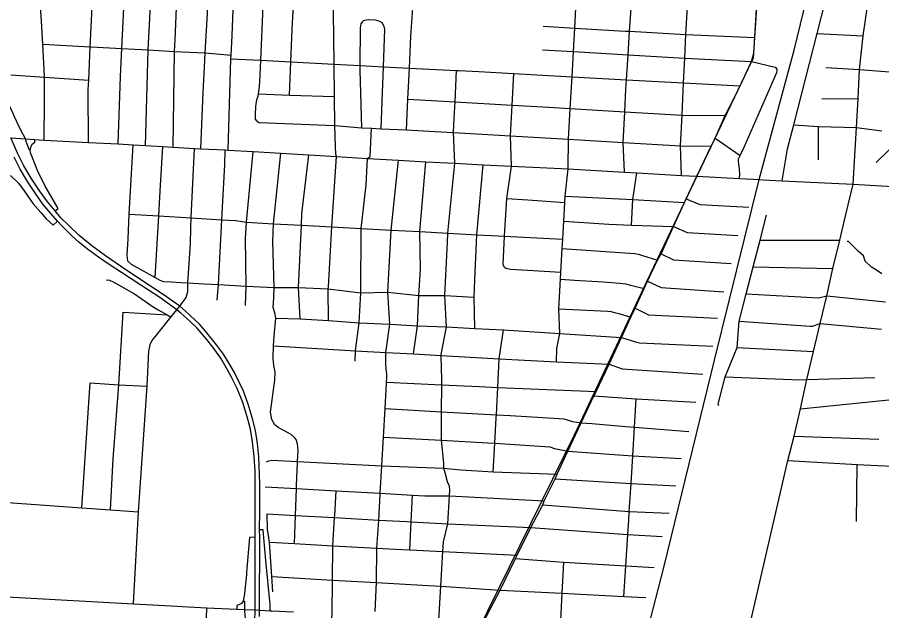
# Model space of a CAD drawing. Extents: x 114843 to 284848, y 317643 to 566895.
# Drawn here: x 207789 to 217204, y 400988 to 407452 of the extents above; entities that cross this region are included whole.
import ezdxf

# ---------------------------------------------------------------- set-up
doc = ezdxf.new("R2010")
doc.units = 0
for name, color, linetype in [('GM_X_City_Street', 7, 'Continuous'), ('GM_X_Interchange_Ramps', 7, 'Continuous'), ('GM_X_Interstate_Route', 7, 'Continuous'), ('GM_X_Minor_River', 7, 'Continuous'), ('GM_X_Rail_Line', 7, 'Continuous'), ('GM_X_State_Route', 7, 'Continuous')]:
    doc.layers.add(name, color=color, linetype=linetype)

msp = doc.modelspace()

# ---------------------------------------------------------------- linework, layer by layer
at = {"layer": 'GM_X_City_Street'}
for p, q in [((216500.7, 407275.9), (217002.6, 407249.2)), ((216553, 406565.8), (216946, 406566.2)), ((216514.8, 405901), (216514.5, 406261.9)), ((215390.2, 406135.9), (215661.1, 405948.4)), ((207980.2, 406120.8), (208082.3, 406113.2)), ((217143.2, 405869.1), (217399.7, 406122.7)), ((215878.1, 405025.7), (216747.6, 405024.2)), ((215804, 404735.4), (216672.5, 404717.4)), ((211178.6, 404148.2), (211176.5, 404494.6)), ((208941, 404239.9), (209420, 404210.1)), ((215628.2, 403855.1), (216461.7, 403811.7)), ((208492.6, 402109.2), (208584, 403470.1)), ((214094.8, 403377.2), (214070.1, 403330.2)), ((216320.3, 403185.4), (217959.1, 403353.2)), ((216249.7, 402888.2), (217173.7, 402855.6)), ((216928.6, 401958.9), (216936.8, 402580.5))]:
    msp.add_line(p, q, dxfattribs=at)
for points in [[(209789.9, 406020.7), (209814.5, 406633.5), (209829.2, 406910.1), (209835.9, 407063.5), (209859.2, 407492.6), (209899, 408333.2), (209952.2, 409363.3), (209991.6, 410114), (210050.6, 410880.4), (210100.7, 411521.7), (210117.9, 411840.3), (210137, 412172.6), (210156, 412516.7), (210161.1, 412632), (210154.8, 412686.7), (210126.9, 412754.9), (210065.5, 412873.6), (209988.2, 413025.5), (209924.7, 413167.7), (209916.3, 413236)], [(210753, 406603.4), (210768.7, 406966.8), (210783.9, 407318), (210808.9, 407787.8), (210833.9, 408256.6), (210848.6, 408565.3), (210910.6, 409307), (210940.1, 410027.1), (210940.9, 410037.3), (211008.1, 410799.1), (211019.5, 410928.8), (211088.5, 411735.9), (211157.1, 412452.5), (211153, 412470.2), (211164.5, 412517.9), (211186.5, 412577.3), (211201.4, 412669), (211241.7, 413176.9)], [(210397.4, 406324.2), (210383.9, 406340.7), (210383.7, 406394.8), (210386.4, 406481), (210398.8, 406554.7), (210412.1, 406594.4), (210416.2, 406619.2), (210424.4, 406668.2), (210429, 406746.2), (210440, 406984.1), (210467.4, 407572.9), (210479.1, 407807.8), (210517.6, 408583.9), (210518, 408591.6), (210584, 409326.7), (210611.5, 409947.8), (210620.1, 410045.7), (210652.3, 410409.5), (210679.8, 410707.4), (210688.4, 410816.6), (210786.5, 411800.2), (210767.9, 411833.1), (210830.5, 412472.2)], [(211254, 406046.5), (211246.6, 406272.5), (211243.8, 406590.9), (211239.3, 406942.7), (211229.1, 407798.8), (211228.1, 408194.2), (211217.8, 408545.5), (211220.9, 408924.9), (211242, 409292.2), (211293.6, 409880.1), (211302.3, 410048.5), (211315.6, 410165.9), (211337.5, 410458.4), (211366, 410814.6), (211436.2, 411771.4), (211488.7, 412426.7)], [(209487.7, 406037.6), (209501.7, 407077.9), (209508, 407211.2), (209555.6, 408337.4), (209599.1, 409367.3), (209653.7, 410101.6), (209690.3, 410593.3), (209711.3, 410870.8), (209759.5, 411506)], [(210085.2, 406004.6), (210115.5, 407001.1), (210117.4, 407039), (210128.5, 407251.1), (210151.2, 407827.8), (210169.5, 408294.3), (210181.6, 408602.8), (210192.7, 408884.9), (210217.3, 409333.3), (210272.3, 409932.8), (210283.1, 410065.2), (210345.6, 410835.3), (210348.3, 410868.5), (210366.4, 411056.4), (210367.9, 411067.1), (210374.1, 411110.3), (210390.5, 411183.9), (210414.1, 411297.4), (210416.4, 411367.5), (210401.8, 411412.1), (210388.5, 411436.6)], [(208082.3, 406113.2), (208083.9, 406540), (208086.4, 406801.6), (208086.5, 406808.5), (208066.1, 407159.9), (208051.6, 407411.1), (208045, 407516.4), (208020.3, 407908), (208001.1, 408212.6), (207990.9, 408459.5), (207990, 408493.6), (207994, 408555.6), (207998.1, 408570.8), (208021.3, 408657), (208027.2, 408714.9), (208023.8, 408797.2), (208021.9, 408832.8), (208004.5, 409160.3), (207987.8, 409475.3)], [(208563.6, 406089.7), (208562.8, 406666.7), (208567.4, 406768.7), (208583.7, 407131.7), (208599.8, 407491.4), (208611.8, 407757.7), (208616.9, 407877.7), (208635.1, 408300.2), (208642.2, 408396.2), (208652.4, 408464), (208666.3, 408518.7), (208675.2, 408553.5), (208685.3, 408617.3), (208695, 408731.2), (208696.4, 408799.5), (208702.8, 409112), (208709, 409416.3)], [(208887.3, 406072.2), (208914, 406807.6), (208928.5, 407112.9), (208963.4, 407850.4), (208985.7, 408377.4), (209012.5, 409011.6), (209029.1, 409398.7)], [(209184.3, 406055.5), (209216.1, 407096), (209226.5, 407304.6), (209279.5, 408356.8), (209331.1, 409382)], [(212027.9, 406224.5), (212044, 406559.7), (212060.3, 406899.8), (212076.9, 407246.4), (212095.8, 407550.8), (212106.3, 407718.9), (212129.3, 408089.1), (212131.1, 408118.2), (212154.2, 408490.5), (212162.7, 408627.6), (212175, 408862.2), (212194, 409224.4)], [(216893, 405633.6), (216928.4, 406253.5), (216946, 406566.2), (216963.3, 406884.1), (217002.6, 407249.2), (217053.8, 407600.7), (217121.9, 407894.1), (217219.8, 408309.1), (217237.5, 408383.1), (217253.5, 408473.5), (217264.6, 408571.3), (217267.8, 408640.5), (217272.3, 408695), (217275.6, 408744.3)], [(213660.3, 403697.8), (213665, 403844.8), (213697.1, 404007.5), (213688.4, 404277.3), (213705.9, 404599.7), (213710, 404675.8), (213724.5, 404932.4), (213730.4, 405034.1), (213742, 405231), (213753.9, 405434.9), (213757.9, 405503.1), (213788.3, 405800.4), (213793.3, 406123.8), (213812, 406459.1), (213831.2, 406804.6), (213838.8, 406940), (213846.3, 407078.8), (213860.2, 407334.9), (213876.1, 407629.4)], [(214404.1, 405764.1), (214388.6, 406088.8), (214405.3, 406423.1), (214417.7, 406669.3), (214424.3, 406771.7), (214441.8, 407044), (214458.3, 407300), (214477.5, 407599.4)], [(215024.1, 405730.4), (215011.3, 406052), (215029.5, 406385.2), (215046.5, 406737.2), (215059.6, 407007.9), (215072, 407265.1), (215086.7, 407569)], [(216119.3, 405671.4), (216178, 406020), (216244.9, 406280.3), (216500.7, 407275.9), (216591.7, 407629.9)], [(211541.1, 406249), (211525.2, 406874.8), (211525.2, 406927.4), (211525.9, 407335.9), (211533.3, 407381.8), (211552.2, 407407.2)], [(211753.3, 406238.3), (211766, 406634.4), (211776.5, 406914.4), (211791.9, 407321.2), (211784.9, 407351.5), (211762, 407390.3), (211736.6, 407407.2), (211688.9, 407420.8), (211615.6, 407423.5), (211556.4, 407413.1), (211552.2, 407407.2)], [(213516.3, 407355), (213860.2, 407334.9), (214410.7, 407302.6), (214458.3, 407300), (215072, 407265.1), (215821.9, 407230.4)], [(208066.1, 407159.9), (208583.7, 407131.7), (208591.6, 407131.3), (208928.5, 407112.9), (209069.8, 407105.2), (209216.1, 407096), (209501.7, 407077.9), (209835.9, 407063.5), (210117.4, 407039)], [(213508, 407098.6), (213846.3, 407078.8), (214441.8, 407044), (215059.6, 407007.9), (215787, 406969.4), (216044.3, 406909.2), (216063.7, 406884.6)], [(210115.5, 407001.1), (210440, 406984.1), (210768.7, 406966.8), (211239.3, 406942.7), (211525.2, 406927.4), (211776.5, 406914.4), (212060.3, 406899.8), (212573, 406873.4), (212597.6, 406872.1), (212815.2, 406860.8), (213197, 406839.7), (213446.4, 406825.9), (213831.2, 406804.6), (214424.3, 406771.7), (215046.5, 406737.2), (215661.9, 406704.4)], [(215656.4, 405695.9), (215659.1, 405741.9), (215654.3, 405794.2), (215644.6, 405886.6), (215645.1, 405908.6), (215649.5, 405924.6), (215661.1, 405948.4), (215704.3, 406037.5), (216062.9, 406850.6), (216065.4, 406872.5), (216063.7, 406884.6)], [(216595.2, 406905.5), (216963.3, 406884.1), (217239.5, 406862.9), (217375.4, 406854), (217584.7, 406839.9), (217922.8, 406817.2), (218308.5, 406810.6)], [(207717.5, 406826.8), (208086.4, 406801.6), (208567.4, 406768.7)], [(212379.8, 400883.5), (212402, 401254.4), (212424.6, 401632.5), (212431, 401739.3), (212478.1, 401933.9), (212495.7, 402238.3), (212499.4, 402299.3), (212496.3, 402345), (212475.1, 402393.3), (212450.9, 402491.5), (212435.3, 402541.2), (212434.9, 402596.6), (212410.5, 402845.1), (212410.9, 403155.6), (212411.3, 403449), (212411.3, 403504.1), (212404.3, 403768.4), (212404, 403778.9), (212463.3, 404079.5), (212444.6, 404422.7), (212473.3, 405003.6), (212478.9, 405101.1), (212555.1, 405862.7), (212540, 406197), (212548.1, 406356.6), (212556.5, 406530.8), (212573, 406873.4)], [(213099.4, 404726.9), (213087.2, 404739.9), (213079.2, 404761.5), (213097.1, 405067.8), (213121.1, 405478.7), (213170.9, 405829), (213159.8, 406160.8), (213178.1, 406495.8), (213197, 406839.7)], [(210416.2, 406619.2), (210753, 406603.4), (211243.8, 406590.9)], [(212044, 406559.7), (212556.5, 406530.8), (213178.1, 406495.8), (213183.3, 406495.5), (213576.9, 406473.3), (213812, 406459.1), (214405.3, 406423.1), (215029.5, 406385.2), (215500.4, 406380.7)], [(210397.4, 406324.2), (210418.9, 406305.5), (210521, 406302.1), (211246.6, 406272.5), (211541.1, 406249), (211645.2, 406244.2), (211753.3, 406238.3), (212027.9, 406224.5), (212337.5, 406208.9), (212540, 406197), (213159.8, 406160.8), (213793.3, 406123.8), (213969.5, 406113.5), (214388.6, 406088.8), (215011.3, 406052), (215345.7, 406048.6)], [(211469.5, 403706.9), (211473.7, 403812.7), (211473.9, 403817.7), (211514.4, 404125.1), (211530.1, 404451.9), (211533.9, 405153.2), (211588.9, 405626.6), (211604.1, 405915.7), (211633.5, 405936.8), (211645.2, 406244.2)], [(216244.9, 406280.3), (216514.5, 406261.9), (216928.4, 406253.5), (217204.5, 406214.9)], [(207716.8, 406137.8), (207722.3, 406137.5), (207877.2, 406128.5), (207980.2, 406120.8)], [(208082.3, 406113.2), (208563.6, 406089.7), (208887.3, 406072.2), (209052.2, 406062.5), (209184.3, 406055.5), (209375, 406044), (209487.7, 406037.6), (209717.8, 406024.5), (209789.9, 406020.7), (210053, 406007), (210085.2, 406004.6), (210358.7, 405990.1), (210660.1, 405971.4), (210965.8, 405954.5), (211266.3, 405934.1), (211604.1, 405915.7), (211939.4, 405896.5), (212239.9, 405878.7), (212555.1, 405862.7), (212863.4, 405845.9), (213170.9, 405829), (213788.3, 405800.4), (214404.1, 405764.1), (214536.1, 405756.4), (215024.1, 405730.4), (215191.8, 405720.3)], [(208993.5, 404794.6), (208987.9, 404824.9), (208985.9, 404862.3), (208997.1, 405040.7), (209007.6, 405308.4), (209052.2, 406062.5)], [(209292.6, 404618.4), (209332.4, 405289.3), (209344.7, 405556.9), (209375, 406044)], [(211176.5, 404494.6), (211177.7, 404515.2), (211214.7, 405170.8), (211266.3, 405934.1), (211256.7, 405961.7), (211254, 406046.5)], [(209680.1, 405158.5), (209682.1, 405266.9), (209717.8, 406024.5)], [(209965, 404370), (209979.8, 404543.1), (210017.5, 405244.3), (210048.9, 405847.3), (210053, 406007)], [(210273.9, 404313.4), (210283.2, 404523.9), (210274.2, 405041.2), (210284.1, 405219.6), (210358.7, 405990.1)], [(210825.5, 402854.1), (210806.2, 402876.8), (210773.1, 402907.9), (210684.5, 402954.9), (210631.3, 402984.7), (210594.2, 403014), (210559.9, 403069.3), (210548.4, 403149.8), (210593.7, 403498.9), (210598.4, 403586.3), (210583.7, 403657.5), (210574.2, 403737.7), (210580.3, 403873.3), (210588.5, 403978.6), (210604.9, 404174.9), (210595.6, 404233.7), (210575.5, 404290.6), (210581.9, 404395.9), (210588.2, 404508.3), (210573.9, 405013.4), (210580.9, 405204.1), (210660.1, 405971.4)], [(210869.8, 404168.4), (210853.2, 404510), (210884.4, 405188.1), (210890, 405309.8), (210965.8, 405954.5)], [(211824.6, 404457.4), (211862.4, 405135.1), (211939.4, 405896.5)], [(212105.6, 403785.2), (212148.6, 404090.7), (212164.2, 404420.5), (212181.6, 404708.3), (212174.1, 405117.9), (212239.9, 405878.7)], [(212772.1, 404060.8), (212765.3, 404404.7), (212772.7, 404590.9), (212794.8, 405083.9), (212863.4, 405845.9)], [(214479.1, 405186.8), (214491.8, 405469), (214536.1, 405756.4)], [(215191.8, 405720.3), (215656.4, 405695.9), (215876.1, 405684.4), (215912.3, 405682.5)], [(215912.3, 405682.5), (216119.3, 405671.4), (216893, 405633.6), (217573.9, 405596), (218239.2, 405553.9)], [(215384.1, 395851.1), (215533.7, 398033.2), (215555.5, 398436.3), (215592.6, 399044.7), (215615.5, 399412.3), (215666, 400078.9), (215674.4, 400371.9), (215691.3, 400489.9), (215734.3, 400690.5), (216179.4, 402622.8), (216249.7, 402888.2), (216320.3, 403185.4), (216388.9, 403507), (216461.7, 403811.7), (216532.9, 404114.9), (216604.8, 404416.6), (216672.5, 404717.4), (216747.6, 405024.2), (216813.8, 405304.1), (216893, 405633.6)], [(213121.1, 405478.7), (213351.2, 405462.8), (213753.9, 405434.9)], [(213757.9, 405503.1), (214491.8, 405469), (215056, 405436.5)], [(215072.4, 405473.4), (215221.6, 405414.3), (215755, 405384.8)], [(209007.6, 405308.4), (209332.4, 405289.3), (209682.1, 405266.9), (210017.5, 405244.3), (210171, 405238.3), (210284.1, 405219.6), (210580.9, 405204.1), (210884.4, 405188.1), (211214.7, 405170.8), (211533.9, 405153.2), (211862.4, 405135.1), (212174.1, 405117.9), (212478.9, 405101.1), (212673.5, 405090.4), (212794.8, 405083.9), (213025.8, 405071.6), (213097.1, 405067.8), (213730.4, 405034.1)], [(215430, 403221.2), (215422.6, 403239.5), (215498, 403535.1), (215628.2, 403855.1), (215652.7, 404141.9), (215729, 404441), (215804, 404735.4), (215878.1, 405025.7), (215947.3, 405297.3)], [(213742, 405231), (214231, 405199.1), (214479.1, 405186.8), (214935.9, 405171.6), (215084.7, 405108.9), (215637, 405076.9)], [(209557.9, 404305.7), (209627.7, 404399.7), (209645.1, 404464), (209648, 404560.3), (209677, 404985), (209680.1, 405158.5)], [(213724.5, 404932.4), (214349.8, 404890.3), (214513.9, 404880.3), (214555.7, 404871.2), (214597.5, 404858.1), (214763, 404807.7)], [(214801, 404876.5), (214936.8, 404810.6), (215563.2, 404771.9)], [(208993.5, 404794.6), (209031.2, 404764.6), (209292.6, 404618.4), (209341, 404588.4), (209380.3, 404572.7), (209466, 404569.7), (209569.5, 404563.3), (209648, 404560.3), (209822.8, 404547.3), (209979.8, 404543.1), (210283.2, 404523.9), (210588.2, 404508.3), (210853.2, 404510), (211176.5, 404494.6)], [(213099.4, 404726.9), (213111.3, 404718.6), (213165.1, 404709.3), (213710, 404675.8)], [(208756.9, 404591.4), (208792.9, 404587.5), (208835, 404571.6), (209066.6, 404438.3), (209259.2, 404307.2), (209322.5, 404267.2), (209420, 404210.1), (209460.7, 404186.3)], [(213705.9, 404599.7), (213859.4, 404589.9), (214171.7, 404570), (214349.7, 404557.5), (214411.6, 404548), (214469.4, 404534.5), (214614.9, 404499.1)], [(214654.4, 404577.9), (214802, 404510.5), (215485.5, 404463.1)], [(211176.5, 404494.6), (211530.1, 404451.9), (211824.6, 404457.4)], [(211685.4, 400977.8), (211700.1, 401294.2), (211706.4, 401670.8), (211725.2, 401975.6), (211742.6, 402258.2), (211743, 402266.6), (211759.7, 402564.9), (211777.2, 402879.1), (211794.4, 403189.1), (211810, 403468), (211810.6, 403476.1), (211814.4, 403528.2), (211814.7, 403568.3), (211807.1, 403620.6), (211801.5, 403676.8), (211804.4, 403795.2), (211804.6, 403801.2), (211845.7, 404111), (211824.6, 404457.4)], [(211824.6, 404457.4), (212164.2, 404420.5), (212444.6, 404422.7), (212765.3, 404404.7)], [(215729, 404441), (216513.7, 404394.5), (216604.8, 404416.6), (217246.2, 404351.1)], [(209054.7, 401064.3), (209108.5, 402066.5), (209204.9, 403433.5), (209222.3, 403817.1), (209227.9, 403847.9), (209236.7, 403886.7), (209254.6, 403927.4), (209289.3, 403971.6), (209348.6, 404045.8), (209460.7, 404186.3), (209525.7, 404266.2), (209557.9, 404305.7)], [(213688.4, 404277.3), (214219.9, 404250), (214253.9, 404247.2), (214291.8, 404238.2), (214341.6, 404224.9), (214470.1, 404183.8)], [(214519.5, 404282.8), (214665.4, 404212), (215414.4, 404174.2)], [(208803.2, 402087.7), (208833.7, 402641.2), (208896.2, 403449.2), (208941, 404239.9)], [(210604.9, 404174.9), (210869.8, 404168.4), (211178.6, 404148.2), (211514.4, 404125.1), (211845.7, 404111), (212148.6, 404090.7), (212463.3, 404079.5), (212772.1, 404060.8), (213083.9, 404046.5), (213697.1, 404007.5), (214370.2, 403965.9), (214520.4, 403917.6), (214566.3, 403906.9), (215364.4, 403871.2)], [(215652.7, 404141.9), (216424.2, 404086.9), (216450.9, 404085.8), (216532.9, 404114.9), (217200.9, 404055.5)], [(212970.4, 402502.5), (212989.2, 402813.2), (213005.8, 403087.6), (213008, 403123.1), (213017.1, 403273.8), (213023.7, 403420.7), (213037.8, 403732.8), (213083.9, 404046.5)], [(210580.3, 403873.3), (211473.9, 403817.7), (211804.6, 403801.2), (211957.7, 403793.5), (212105.6, 403785.2), (212404.3, 403768.4), (213037.8, 403732.8), (213660.3, 403697.8), (214234.8, 403672.4), (214377.2, 403621.6), (215254.7, 403563.7)], [(215498, 403535.1), (216310.1, 403503.8), (216388.9, 403507), (217127, 403526.7)], [(208584, 403470.1), (208896.2, 403449.2), (209204.9, 403433.5)], [(211810.6, 403476.1), (212411.3, 403449), (212819.7, 403430.6), (213023.7, 403420.7), (214094.8, 403377.2)], [(214070.1, 403330.2), (214530.7, 403294.4), (215178.8, 403259.5)], [(214395.8, 401143.4), (214417, 401478), (214438.5, 401818.5), (214448.4, 401974.2), (214454.2, 402067), (214473.2, 402371.9), (214492.1, 402675.3), (214511.6, 402987.9), (214530.7, 403294.4)], [(211794.4, 403189.1), (212410.9, 403155.6), (213008, 403123.1), (213158.3, 403114.9), (213692.2, 403081.4), (213742.2, 403077.8), (213778, 403068.6), (213835.6, 403050.7), (213928.6, 403034.7), (214047.2, 403027.7), (214498.8, 402989), (214511.6, 402987.9), (215102.5, 402941.2)], [(210807.3, 401718.5), (210818.7, 402025.5), (210829.6, 402318.5), (210835.2, 402466.9), (210836.4, 402494), (210842, 402611.8), (210847.7, 402733.1), (210842.1, 402807.5), (210825.5, 402854.1)], [(211777.2, 402879.1), (212410.5, 402845.1), (212912.4, 402818.1), (212989.2, 402813.2), (213534.3, 402777.8), (213590.2, 402772), (213639.8, 402756.4), (213786.7, 402725), (214492.1, 402675.3), (215020.9, 402647.2)], [(210505, 402608), (210529.5, 402621.2), (210559.7, 402626.2), (210842, 402611.8), (211759.7, 402564.9), (212435.3, 402541.2), (212620.3, 402521), (212970.4, 402502.5), (213667.4, 402474.7)], [(216179.4, 402622.8), (216936.8, 402580.5), (217156.1, 402571.4), (217326.4, 402560.8)], [(213646.2, 402425.4), (214473.2, 402371.9), (214960.2, 402346.5)], [(210490.4, 402337.8), (210829.6, 402318.5), (211262.5, 402293.9), (211743, 402266.6), (212094.6, 402246.6), (212228.6, 402239), (212495.7, 402238.3), (213525.8, 402185)], [(211139.2, 399689.2), (211150.4, 400020.1), (211160.3, 400316.8), (211179.4, 400353.1), (211194.2, 400648.7), (211217, 400952.9), (211223.5, 401321.4), (211226.5, 401696.2), (211244.9, 402002), (211246.2, 402024), (211262.5, 402293.9)], [(207419.3, 402183.5), (207788.4, 402158), (208492.6, 402109.2), (208803.2, 402087.7), (209108.5, 402066.5)], [(212063.5, 401651.8), (212079.4, 401956.1), (212094.6, 402246.6)], [(213511.4, 402139.6), (214454.2, 402067), (214887.2, 402050.2)], [(210509, 402042.5), (210818.7, 402025.5), (211244.9, 402002), (211725.2, 401975.6), (212031.2, 401958.8), (212079.4, 401956.1), (212478.1, 401933.9), (213382.9, 401894), (214438.5, 401818.5), (214813.4, 401795.9)], [(210573.9, 401193.7), (210563.3, 401359.1), (210535.2, 401732.9), (210512.9, 401874.6), (210509, 402042.5)], [(210535.2, 401732.9), (210807.3, 401718.5), (211226.5, 401696.2), (211706.4, 401670.8), (211907.5, 401660.1), (212063.5, 401651.8), (212424.6, 401632.5), (213232.2, 401591.7)], [(213215.5, 401555.3), (213642.5, 401523.4), (213742.5, 401517.5), (214417, 401478), (214724.5, 401460)], [(213701.6, 400149.8), (213695.2, 400447.7), (213696, 400476.5), (213705.9, 400810), (213725, 401180.6), (213742.5, 401517.5)], [(210563.3, 401359.1), (211223.5, 401321.4), (211700.1, 401294.2), (212203.5, 401265.5), (212402, 401254.4), (213048, 401212.9), (213725, 401180.6), (214395.8, 401143.4), (214635.8, 401130.1)], [(206448.3, 401211.3), (207240.9, 401167.8), (207745.9, 401134.2), (209054.7, 401064.3), (209532.4, 401035.9), (209585.9, 401033.1)], [(209585.9, 401033.1), (209853.5, 401019.1), (209935, 401015.8)], [(209777.5, 398519.9), (209786, 399269.4), (209790.1, 399339.6), (209805.1, 399601.7), (209823.3, 400134.5), (209853.5, 401019.1)], [(209935, 401015.8), (210179.7, 401005.9), (210262.4, 401001.9)], [(210262.4, 401001.9), (210380, 400996.2), (210427.8, 400993.9), (210543.7, 400988.3), (210563, 400987.4), (210795.9, 400975.4)]]:
    msp.add_lwpolyline(points, dxfattribs=at)
at = {"layer": 'GM_X_Interchange_Ramps'}
for points in [[(207877.2, 406128.5), (207853.8, 406174.1), (207809.9, 406258.7), (207763.2, 406360.8), (207739.9, 406411.1), (207700.3, 406496.3), (207654.2, 406615.7), (207616.4, 406724.3), (207569, 406887.1), (207533.3, 406881.7)], [(207931.2, 406008.6), (207920.9, 406004.7), (207888.9, 406088), (207877.2, 406128.5)], [(207931.2, 406008.6), (207939.5, 406048.2), (207956, 406075.3), (207979.1, 406093.6), (207980.2, 406120.8)], [(208030.4, 405738.9), (208018, 405765), (207934.4, 405974.6), (207931.2, 406008.6)], [(207716.1, 405727.3), (207802.8, 405646.4), (207864.1, 405561.7), (207961.1, 405420.6), (208044.3, 405324.2), (208102.7, 405258.1), (208179.3, 405187.7), (208226.9, 405232.7)], [(208202.7, 405342.8), (208233.4, 405371.1), (208087.5, 405618.8), (208030.4, 405738.9)], [(210543.7, 400988.3), (210544.9, 401056.6), (210497.9, 401535.2), (210473.7, 401781.6), (210466.9, 401868.4), (210428.5, 401867.9)], [(210379.2, 401787.5), (210319.1, 401785.9), (210287.3, 401406), (210284.9, 401382.9)], [(210284.9, 401382.9), (210262.6, 401175.5), (210258.1, 401131.3), (210249.2, 401093.5)], [(210249.2, 401093.5), (210230.6, 401068.2), (210208.2, 401054.5), (210181.8, 401044.3), (210179.7, 401005.9)], [(210249.2, 401093.5), (210263.2, 401092.4), (210263, 401050.2), (210262.4, 401001.9)], [(210262.4, 401001.9), (210262.9, 400980.3), (210268.2, 400944.7), (210277.7, 400831.7), (210286.8, 400697.9), (210306.4, 400316.2), (210351.6, 400313.3)]]:
    msp.add_lwpolyline(points, dxfattribs=at)
at = {"layer": 'GM_X_Interstate_Route'}
for points in [[(210425.7, 400926.1), (210427.8, 400993.9), (210431.4, 401787.9), (210428.5, 401867.9), (210430.5, 402068.2), (210430.7, 402370.5), (210420.5, 402663.4), (210406.7, 402810.4), (210382.5, 402950.4), (210347.9, 403091.4), (210304, 403239.3), (210252, 403377.9), (210203.7, 403486.4), (210155.6, 403581.1), (210098.1, 403680.2), (210033.7, 403784), (209960, 403885.4), (209839.6, 404033.9), (209773, 404109.9), (209620.3, 404252.4), (209557.9, 404305.7), (209376.9, 404431.3), (209218.7, 404539), (208971.9, 404702.9), (208749.7, 404853), (208600.6, 404963.1), (208464.3, 405076.7), (208347.7, 405187.1), (208264.2, 405269.3), (208202.7, 405342.8), (208111.8, 405451.8), (208033.5, 405558.9), (207940.9, 405700.7), (207861.2, 405835.6), (207794.3, 405966), (207724.3, 406132.7)], [(210364.6, 400504.3), (210380, 400996.2), (210379.2, 401787.5), (210380.2, 401970), (210379.6, 402208.6), (210379.2, 402508), (210370.5, 402668.3), (210352, 402828.6), (210328.4, 402964.5), (210294.4, 403101.5), (210244.1, 403256.9), (210185.7, 403408.2), (210123.9, 403533.4), (210065.9, 403638.9), (210004.3, 403739.3), (209929.4, 403844.7), (209853.5, 403941.4), (209748.3, 404065.2), (209666.7, 404141), (209570, 404228.9), (209525.7, 404266.2), (209340, 404399.8), (209134, 404532.7), (208922.8, 404672.4), (208788.4, 404759.5), (208672.1, 404837.4), (208554.1, 404925.7), (208459.5, 405001.5), (208383.7, 405073.3), (208278.1, 405178.5), (208226.9, 405232.7), (208155.3, 405314.5), (208072.3, 405414), (207994, 405521.1), (207901.5, 405662.9), (207821.7, 405797.9), (207754.8, 405928.2)]]:
    msp.add_lwpolyline(points, dxfattribs=at)
at = {"layer": 'GM_X_Minor_River'}
msp.add_lwpolyline([(217203.9, 404658.8), (217145.9, 404699), (217091.9, 404731.2), (217024, 404795.5), (217004.1, 404853.7), (216948.2, 404906), (216892.2, 404960.2), (216840.3, 405008.4), (216826.3, 405010.5)], dxfattribs=at)
at = {"layer": 'GM_X_Rail_Line'}
for points in [[(219491.3, 427909.7), (218985, 418969.4), (218918.3, 418742.1), (218808.2, 418578.5), (217729.7, 417088.6), (217319.5, 416524.5), (217197.5, 416338.2), (217145.7, 416222.4), (217066.5, 415993.7), (216940.7, 415673.1), (216425, 414123.5), (216354.8, 413870.9), (216255.8, 413556.7), (216173.7, 413117.4), (216156.3, 412749.3), (216118.4, 412204.4), (216085.3, 411763.7), (215956.5, 409499.4), (215888.9, 408435.2), (215803.9, 407002.9), (215746.3, 406887.1), (214644.2, 404577.3), (213854.9, 402901.9), (212791.1, 400740.6)], [(214445.4, 399966.6), (214831.4, 401459.1), (215381.4, 403717.5), (215872.1, 405698.5), (216250.7, 407094.4), (216835.7, 409496.5), (217492.6, 412147), (218312.6, 415394.9), (218871.9, 417669.8), (219054.4, 418361.1), (220719.9, 421367.7), (221499.9, 422753.5), (221719, 423003), (221998.3, 423273), (223915.9, 424713.8), (224374.8, 425132.4), (224593.7, 425415.4), (224838.8, 425772.2), (224997.2, 426088.2)]]:
    msp.add_lwpolyline(points, dxfattribs=at)
at = {"layer": 'GM_X_State_Route'}
msp.add_line((214070.1, 403330.2), (214094.8, 403377.2), dxfattribs=at)
for points in [[(215546.6, 406473.2), (215661.9, 406704.4), (215787, 406969.4), (215811.4, 407063.2), (215821.9, 407230.4), (215844.6, 407551.4), (215853.6, 407672.8), (215860.3, 407920.9), (215865.8, 408094.7)], [(214094.8, 403377.2), (214234.8, 403672.4), (214370.2, 403965.9), (214470.1, 404183.8), (214519.5, 404282.8), (214614.9, 404499.1), (214654.4, 404577.9), (214763, 404807.7), (214801, 404876.5), (214935.9, 405171.6), (215056, 405436.5), (215072.4, 405473.4), (215191.8, 405720.3), (215345.7, 406048.6), (215390.2, 406135.9), (215500.4, 406380.7), (215546.6, 406473.2)], [(212864.2, 400859.1), (213048, 401212.9), (213215.5, 401555.3), (213232.2, 401591.7), (213382.9, 401894), (213511.4, 402139.6), (213525.8, 402185), (213646.2, 402425.4), (213667.4, 402474.7), (213786.7, 402725), (213928.6, 403034.7), (214070.1, 403330.2)]]:
    msp.add_lwpolyline(points, dxfattribs=at)

doc.saveas('drawing.dxf')
